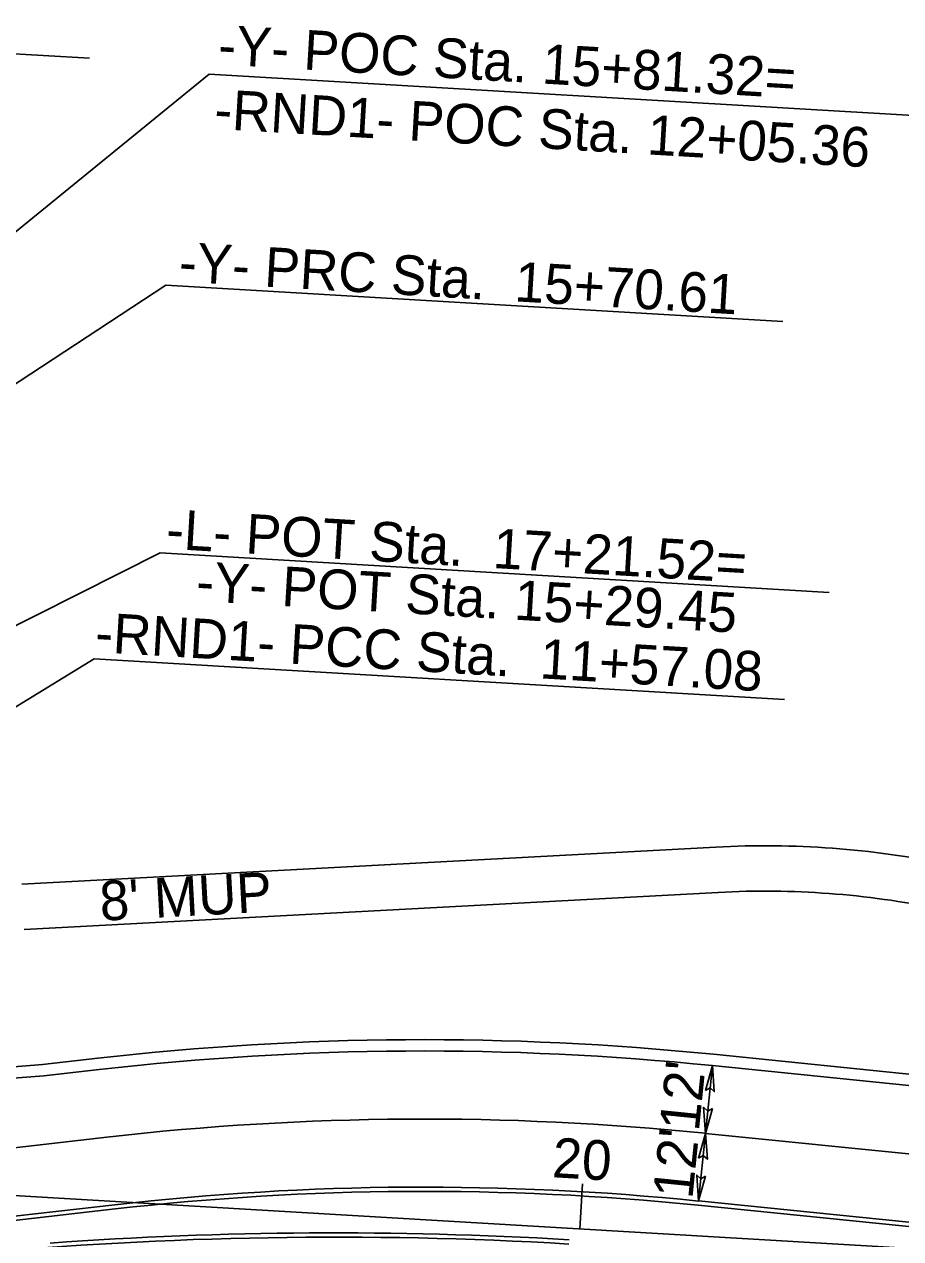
# Model space of a CAD drawing. Extents: x 2010838 to 2015151, y 441905 to 447792.
# Drawn here: x 2012139.7 to 2012294.2, y 444972.1 to 445186.2 of the extents above; entities that cross this region are included whole.
import ezdxf

# ---------------------------------------------------------------- set-up
doc = ezdxf.new("R2010")
doc.units = 0
for name, color, linetype in [('1-BUFFER', 7, 'Continuous'), ('C-CURB STOPS', 7, 'Continuous'), ('C-EOP 1', 7, 'Continuous'), ('C-Grave Plots', 7, 'Continuous'), ('C-SHBD-TEXT', 7, 'Continuous'), ('CLRD', 7, 'Continuous'), ('Default_10ft_LIDAR_Contou', 7, 'Continuous'), ('Default_2FT_LIDAR_Contour', 7, 'Continuous'), ('HATCH', 7, 'Continuous'), ('s-Existing Major', 7, 'Continuous'), ('S-Existing Minor', 7, 'Continuous'), ('S-overhead electric', 7, 'Continuous'), ('TEXT-MED', 7, 'Continuous')]:
    doc.layers.add(name, color=color, linetype=linetype)

msp = doc.modelspace()

# ---------------------------------------------------------------- linework, layer by layer
at = {"layer": '1-BUFFER'}
for p, q in [((2012139.27, 445034.57), (2012261.65, 445041.13)), ((2012139.7, 445026.59), (2012262.08, 445033.14))]:
    msp.add_line(p, q, dxfattribs=at)
for radius in [161.23, 153.23]:
    msp.add_arc((2012270.28, 444880.14), radius, 78.456, 93.0671, dxfattribs=at)
at = {"layer": 'C-CURB STOPS'}
for p, q in [((2012155.72, 444977.33), (2012121.08, 444973.37)), ((2012314.84, 444972.26), (2012258.53, 444977.98))]:
    msp.add_line(p, q, dxfattribs=at)
for centre, radius, start, end in [((2012210.13, 444501.18), 479.25, 84.2042, 96.5188), ((2012194.53, 444272.36), 700.75, 86.62643, 94.11232)]:
    msp.add_arc(centre, radius, start, end, dxfattribs=at)
at = {"layer": 'C-EOP 1'}
msp.add_line((2012237.68, 444973.79), (2012238.15, 444981.77), dxfattribs=at)
msp.add_line((2012237.68, 444973.79), (2012238.15, 444981.77), dxfattribs=at)
at = {"layer": 'C-SHBD-TEXT'}
msp.add_line((2012051.79, 445186.21), (2012151.17, 445180.22), dxfattribs=at)
at = {"layer": 'CLRD'}
msp.add_line((2011239.41, 445032.63), (2013147.4, 444920.16), dxfattribs=at)
at = {"layer": 'Default_10ft_LIDAR_Contou'}
for p, q in [((2012172.29, 445177.43), (2011992.07, 445030.69)), ((2012298.47, 445169.99), (2012172.29, 445177.43)), ((2011985.31, 445022.37), (2012164.65, 445140.22)), ((2012164.65, 445140.22), (2012273.46, 445133.81)), ((2012163.63, 445093), (2011959.68, 444990.17)), ((2012163.63, 445093), (2012281.61, 445086.04)), ((2012017.26, 444991.69), (2012152.04, 445074.34)), ((2012152.04, 445074.34), (2012273.77, 445067.17))]:
    msp.add_line(p, q, dxfattribs=at)
at = {"layer": 'HATCH'}
for p, q in [((2012154.27, 444990), (2012127.49, 444986.94)), ((2012259.81, 444990.66), (2012316.13, 444984.95))]:
    msp.add_line(p, q, dxfattribs=at)
msp.add_arc((2012210.13, 444501.18), 492, 84.2042, 96.5188, dxfattribs=at)
at = {"layer": 's-Existing Major'}
for points in [[(2012259.8, 444998.2), (2012261.03, 445002.6), (2012261.36, 444998.02), (2012260.63, 444998.67)], [(2012261.04, 444995.06), (2012259.81, 444990.66), (2012259.47, 444995.25), (2012260.21, 444994.59)], [(2012258.59, 444986.27), (2012259.81, 444990.66), (2012260.15, 444986.08), (2012259.41, 444986.73)], [(2012259.83, 444983.12), (2012258.6, 444978.73), (2012258.26, 444983.31), (2012259, 444982.66)]]:
    msp.add_lwpolyline(points, close=True, dxfattribs=at)
at = {"layer": 'S-Existing Minor'}
for p, q in [((2012259.81, 444990.66), (2012261.03, 445002.6)), ((2012258.6, 444978.73), (2012259.81, 444990.66))]:
    msp.add_line(p, q, dxfattribs=at)
at = {"layer": 'S-overhead electric'}
for p, q in [((2012152.91, 445001.92), (2012143.16, 445000.81)), ((2012261.03, 445002.6), (2012317.34, 444996.89)), ((2012258.6, 444978.73), (2012314.92, 444973.01)), ((2012155.64, 444978.08), (2012127.15, 444974.82))]:
    msp.add_line(p, q, dxfattribs=at)
for centre, radius, start, end in [((2012210.13, 444501.18), 504, 84.2042, 96.5188), ((2012126.58, 445175.02), 175, 263.4137, 275.4362), ((2012210.13, 444501.18), 480, 84.2042, 96.5188), ((2012194.53, 444272.36), 700, 86.62643, 103.97797)]:
    msp.add_arc(centre, radius, start, end, dxfattribs=at)
at = {"layer": 'TEXT-MED'}
for p, q in [((2012152.68, 445003.91), (2012142.93, 445002.79)), ((2012261.23, 445004.59), (2012317.54, 444998.88))]:
    msp.add_line(p, q, dxfattribs=at)
for centre, radius, start, end in [((2012210.13, 444501.18), 506, 84.2042, 96.5188), ((2012126.58, 445175.02), 173, 263.6479, 275.4362)]:
    msp.add_arc(centre, radius, start, end, dxfattribs=at)

# ---------------------------------------------------------------- texts
at = {"layer": 'C-Grave Plots'}
for s, rotation, p in [("8' MUP", 3.1605, (2012153.17, 445028.12)), ("12'", 84.2042, (2012258.64, 444990.88)), ("12'", 84.2042, (2012257.49, 444978.95))]:
    msp.add_text(s, height=7, rotation=rotation, dxfattribs=at).set_placement(p)
at = {"layer": 'Default_10ft_LIDAR_Contou'}
for s, p in [('-Y- POC Sta. 15+81.32=', (2012173.75, 445179.14)), ('-RND1- POC Sta. 12+05.36', (2012173.08, 445167.78)), ('-Y- PRC Sta.  15+70.61', (2012166.84, 445140.86)), ('-L- POT Sta.  17+21.52=', (2012164.57, 445093.75)), ('-Y- POT Sta. 15+29.45', (2012169.88, 445084.55)), ('-RND1- PCC Sta.  11+57.08', (2012152.07, 445075.52))]:
    msp.add_text(s, height=7, rotation=356.6264, dxfattribs=at).set_placement(p)
at = {"layer": 'Default_2FT_LIDAR_Contour'}
msp.add_text('20', height=7, rotation=356.6264, dxfattribs=at).set_placement((2012232.66, 444982.93))

doc.saveas('drawing.dxf')
